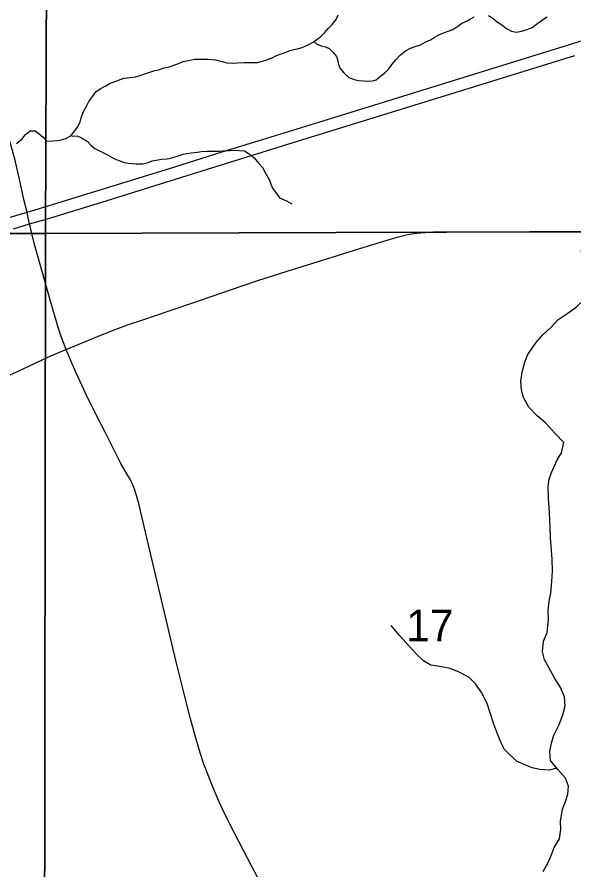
# Model space of a CAD drawing. Extents: x 1985906 to 2360102, y 891258 to 1222054.
# Drawn here: x 2081526 to 2085399, y 1010455 to 1016390 of the extents above; entities that cross this region are included whole.
import ezdxf

# ---------------------------------------------------------------- set-up
doc = ezdxf.new("R2010")
doc.units = 0
for name, color, linetype in [('GM_X_County_Road', 7, 'Continuous'), ('GM_X_Minor_River', 7, 'Continuous'), ('GM_X_Section', 7, 'Continuous'), ('GM_X_Section_Text', 7, 'Continuous'), ('GM_X_US_Route', 7, 'Continuous')]:
    doc.layers.add(name, color=color, linetype=linetype)

msp = doc.modelspace()

# ---------------------------------------------------------------- linework, layer by layer
at = {"layer": 'GM_X_County_Road'}
for points in [[(2081595.2, 1015032.9), (2081591.7, 1015047.1), (2081576.1, 1015110.4), (2081540.5, 1015270.5), (2081514.5, 1015382.1), (2081494.8, 1015460.8), (2081476.6, 1015524.5), (2081439.5, 1015650.1), (2081406.7, 1015760.1), (2081370.2, 1015886.2), (2081293.7, 1016154.8), (2081247.9, 1016311.6), (2081221, 1016406.5)], [(2081613.6, 1014949.9), (2081599.6, 1015014.9), (2081595.2, 1015032.9)], [(2081868.6, 1014077.5), (2081835.1, 1014160.7), (2081813.5, 1014222.8), (2081785.4, 1014317.3), (2081758.9, 1014412), (2081715.1, 1014570.1), (2081647.8, 1014808), (2081623.9, 1014901.8), (2081616.7, 1014935.1), (2081613.6, 1014949.9)], [(2081868.6, 1014077.5), (2081950.9, 1014112.4), (2082086.4, 1014167.4), (2082208, 1014215.4), (2082300.3, 1014249.5), (2082394.3, 1014281.2), (2082503, 1014317.1), (2082611.5, 1014354), (2082735.3, 1014397.1), (2083091.7, 1014520.1), (2083200.6, 1014556.2), (2083403.4, 1014622.2), (2083716.6, 1014719.9), (2083873.4, 1014768.3), (2084029.9, 1014816.9), (2084170.6, 1014858.4), (2084235.2, 1014873.7), (2084283.3, 1014882.6), (2084331.9, 1014888.4), (2084397.1, 1014892.2), (2084511.8, 1014893.3), (2085102.6, 1014894.1), (2085480, 1014894.8)], [(2081412.4, 1013870.1), (2081533.1, 1013926.4), (2081651.7, 1013981.7), (2081741.1, 1014022), (2081860.8, 1014073.8), (2081868.6, 1014077.5)], [(2083251.3, 1010305), (2083159.7, 1010479.2), (2083037.6, 1010711.8), (2082971.7, 1010843.8), (2082929.3, 1010933.2), (2082884.5, 1011039), (2082854.8, 1011115.2), (2082825.9, 1011192.1), (2082799.4, 1011269.9), (2082770.8, 1011364.2), (2082732.3, 1011506.5), (2082688.5, 1011680.6), (2082632.4, 1011903.3), (2082571.5, 1012158.8), (2082531.2, 1012334.6), (2082488.6, 1012509.9), (2082458.2, 1012637.6), (2082428, 1012765.2), (2082390.7, 1012924.9), (2082371.8, 1013004.6), (2082349.7, 1013083.4), (2082333.7, 1013130.3), (2082320.1, 1013158.5), (2082311.8, 1013174.1), (2082297.2, 1013200.7), (2082280.5, 1013227.2), (2082263.3, 1013256.1), (2082248.3, 1013284), (2082209.5, 1013358), (2082137.2, 1013505.3), (2082069.9, 1013636.7), (2082004.5, 1013768.6), (2081935.2, 1013917.8), (2081902.6, 1013993.2), (2081868.6, 1014077.5)]]:
    msp.add_lwpolyline(points, dxfattribs=at)
at = {"layer": 'GM_X_Minor_River'}
for points in [[(2082449.7, 1016006.8), (2082483.7, 1016017), (2082509.7, 1016023.1), (2082549.7, 1016035.4), (2082577.7, 1016041.5), (2082603.8, 1016049.7), (2082647.8, 1016065.9), (2082681.7, 1016080.1), (2082715.8, 1016088.3), (2082759.8, 1016096.5), (2082854, 1016097), (2082880, 1016095.1), (2082906.1, 1016091.2), (2082950.3, 1016081.3), (2082984.4, 1016071.5), (2083022.5, 1016067.6), (2083056.5, 1016071.8), (2083102.6, 1016074), (2083198.8, 1016074.4), (2083232.8, 1016082.6), (2083262.8, 1016090.8), (2083300.8, 1016107), (2083326.8, 1016119.2), (2083356.8, 1016131.4), (2083396.8, 1016145.6), (2083422.8, 1016155.8), (2083450.8, 1016163.9), (2083482.8, 1016170.1), (2083508.8, 1016178.2), (2083546.8, 1016194.5), (2083584.8, 1016214.7), (2083612.7, 1016234.9), (2083638.7, 1016255.1), (2083666.6, 1016281.3), (2083690.5, 1016309.6), (2083716.4, 1016337.8), (2083744.3, 1016372), (2083760.1, 1016404.2)], [(2083591.6, 1016219.6), (2083610.9, 1016200.8), (2083641, 1016188.9), (2083671.1, 1016183), (2083697.2, 1016171.1), (2083723.4, 1016143.1), (2083747.6, 1016115.1), (2083755.8, 1016085), (2083761.9, 1016059), (2083772.1, 1016030.9), (2083798.3, 1016000.9), (2083834.6, 1015968.9), (2083870.7, 1015955.1), (2083900.8, 1015949.2), (2083934.9, 1015945.3), (2083964.9, 1015943.4), (2083995, 1015945.6), (2084023, 1015953.8), (2084056.9, 1015980), (2084084.9, 1016002.2), (2084112.8, 1016030.4), (2084132.7, 1016058.6), (2084162.5, 1016094.9), (2084192.4, 1016127.2), (2084228.4, 1016153.4), (2084262.3, 1016173.7), (2084294.3, 1016185.8), (2084332.3, 1016196), (2084368.3, 1016216.3), (2084400.3, 1016230.5), (2084426.2, 1016246.7), (2084460.2, 1016266.9), (2084498.2, 1016283.1), (2084524.2, 1016291.3), (2084556.2, 1016303.5), (2084592.2, 1016325.7), (2084620.1, 1016345.9), (2084652.1, 1016362.1), (2084680, 1016378.3), (2084706, 1016390.5)], [(2084804.2, 1016400.9), (2084834.3, 1016381), (2084866.5, 1016353), (2084896.7, 1016335.1), (2084930.9, 1016309.2), (2084965.1, 1016291.3), (2084997.2, 1016285.4), (2085033.2, 1016291.6), (2085073.2, 1016303.8), (2085109.2, 1016318), (2085139.1, 1016340.2), (2085173.1, 1016364.5), (2085213, 1016390.8)], [(2081522.5, 1015508.7), (2081560.4, 1015543), (2081582.3, 1015571.2), (2081616.2, 1015597.5), (2081652.3, 1015597.7), (2081680.5, 1015577.7), (2081706.6, 1015553.7), (2081730.8, 1015525.7), (2081774.9, 1015527.9), (2081806.9, 1015530.1), (2081833, 1015534.2), (2081865, 1015544.4), (2081899, 1015562.6), (2081924.8, 1015594.9), (2081948.7, 1015625.1), (2081964.6, 1015661.3), (2081972.4, 1015687.4), (2081986.3, 1015727.7), (2082006.1, 1015765.9), (2082025.9, 1015802.1), (2082045.8, 1015830.3), (2082073.7, 1015868.6), (2082111.6, 1015894.8), (2082139.6, 1015909), (2082173.6, 1015929.3), (2082201.6, 1015939.4), (2082269.6, 1015963.8), (2082311.6, 1015968), (2082349.7, 1015974.2), (2082381.7, 1015982.4), (2082421.7, 1015996.6), (2082449.7, 1016006.8)], [(2081901.6, 1015565.9), (2081915, 1015560.7), (2081943, 1015562.8), (2081973.2, 1015548.9), (2082013.4, 1015525), (2082041.6, 1015497), (2082067.7, 1015475.1), (2082156.1, 1015431.3), (2082186.3, 1015413.4), (2082214.4, 1015399.5), (2082240.5, 1015389.5), (2082270.6, 1015377.6), (2082298.7, 1015371.8), (2082328.8, 1015369.9), (2082354.8, 1015368), (2082400.9, 1015368.2), (2082437, 1015378.4), (2082465, 1015388.6), (2082533, 1015400.9), (2082571.1, 1015403.1), (2082603.1, 1015409.3), (2082647.1, 1015423.5), (2082681.1, 1015435.7), (2082707.2, 1015439.9), (2082737.2, 1015444), (2082781.2, 1015450.2), (2082809.3, 1015454.4), (2082845.3, 1015456.5), (2082871.4, 1015456.7), (2082931.5, 1015456.9), (2082957.5, 1015459.1), (2083003.6, 1015461.3), (2083037.7, 1015463.4), (2083073.7, 1015461.6), (2083107.8, 1015457.7), (2083140, 1015437.8), (2083174.2, 1015409.9), (2083208.5, 1015369.9), (2083232.7, 1015343.9), (2083252.9, 1015303.8), (2083281.2, 1015255.8), (2083291.4, 1015227.7), (2083301.6, 1015199.7), (2083325.8, 1015167.7), (2083352, 1015131.6), (2083400.2, 1015111.8), (2083436.4, 1015089.9)], [(2085264.1, 1013496.4), (2085201.7, 1013566.1), (2085143.5, 1013615.8), (2085085.2, 1013675.6), (2085048.8, 1013741.5), (2085034.5, 1013793.4), (2085030.2, 1013855.5), (2085039.8, 1013917.6), (2085057.4, 1013987.8), (2085079.1, 1014042), (2085134.7, 1014122.5), (2085182.4, 1014178.8), (2085240.1, 1014231.2), (2085287.8, 1014283.6), (2085357.5, 1014330), (2085417.3, 1014372.4), (2085469, 1014422.8), (2085496.7, 1014473), (2085502.4, 1014527.1), (2085480, 1014601.1), (2085465.7, 1014661.1), (2085457.4, 1014713.1), (2085451.1, 1014767.2)], [(2085185, 1010443.9), (2085220.6, 1010506.2), (2085240.3, 1010556.3), (2085262, 1010612.5), (2085299.7, 1010670.8), (2085307.3, 1010739), (2085305, 1010793), (2085320.6, 1010879.2), (2085340.3, 1010931.4), (2085356, 1010981.6), (2085361.7, 1011037.7), (2085341.4, 1011093.7), (2085287, 1011153.4), (2085236.7, 1011217.2), (2085232.3, 1011281.3), (2085242, 1011337.4), (2085259.7, 1011393.6), (2085295.3, 1011467.9), (2085320.9, 1011534.1), (2085338.6, 1011596.3), (2085334.2, 1011660.4), (2085303.9, 1011730.3), (2085265.5, 1011788.1), (2085225.1, 1011864), (2085194.8, 1011917.9), (2085180.5, 1011973.9), (2085188.1, 1012046), (2085211.8, 1012106.2), (2085221.3, 1012196.4), (2085218.9, 1012262.5), (2085226.6, 1012324.6), (2085238.3, 1012380.8), (2085245.8, 1012462.9), (2085249.4, 1012537), (2085247, 1012617.1), (2085240.5, 1012707.2), (2085236.2, 1012763.3), (2085233.7, 1012841.3), (2085231.5, 1012891.4), (2085227, 1012979.5), (2085222.6, 1013039.5), (2085220.2, 1013123.6), (2085227.9, 1013175.8), (2085245.6, 1013225.9), (2085283.2, 1013308.2), (2085312.9, 1013358.5), (2085328.5, 1013428.7), (2085264.1, 1013496.4)], [(2085279.1, 1011163.5), (2085227.1, 1011149.1), (2085161, 1011154.7), (2085109, 1011166.4), (2085052.9, 1011188.1), (2085000.7, 1011211.8), (2084916.3, 1011293.4), (2084890, 1011345.4), (2084861.7, 1011413.3), (2084841.3, 1011469.2), (2084816.9, 1011549.2), (2084796.5, 1011613.2), (2084756.1, 1011691), (2084717.8, 1011746.9), (2084667.6, 1011796.7), (2084601.4, 1011832.3), (2084537.2, 1011856), (2084479.2, 1011867.7), (2084403.1, 1011881.2), (2084352.9, 1011911), (2084302.7, 1011958.8), (2084232.3, 1012034.4), (2084186, 1012086.2), (2084127.6, 1012156)]]:
    msp.add_lwpolyline(points, dxfattribs=at)
at = {"layer": 'GM_X_Section'}
for points in [[(2087135.3, 1020300.8), (2087111.5, 1014901.6), (2081724.6, 1014883.5), (2081744.5, 1020248.5)], [(2081744.5, 1020248.5), (2081724.6, 1014883.5), (2077100, 1014883), (2077065.6, 1019893.6), (2077063.9, 1020237.7)], [(2081724.6, 1014883.5), (2087111.5, 1014901.6), (2087071.5, 1009546.5), (2081716.5, 1009558.5)], [(2077100, 1014883), (2081724.6, 1014883.5), (2081716.5, 1009558.5), (2077146.7, 1009410.2), (2077101, 1014668.9)]]:
    msp.add_lwpolyline(points, close=True, dxfattribs=at)
at = {"layer": 'GM_X_US_Route'}
for points in [[(2081414.9, 1014979.8), (2081595.2, 1015032.9), (2081651, 1015049.4), (2082623.2, 1015347.9), (2082951.9, 1015451), (2083234, 1015538), (2083625.8, 1015659.3), (2084142.8, 1015819.4), (2085756.9, 1016319)], [(2081502.3, 1014917.1), (2081613.6, 1014949.9), (2081738.3, 1014986.6), (2082114.6, 1015101.9), (2082709.4, 1015288), (2083477.3, 1015525), (2084574, 1015864.9), (2085404.6, 1016121.3)]]:
    msp.add_lwpolyline(points, dxfattribs=at)

# ---------------------------------------------------------------- texts
at = {"layer": 'GM_X_Section_Text'}
msp.add_text('17', height=221, rotation=0.00001, dxfattribs=at).set_placement((2084232.2, 1012045.2))

doc.saveas('drawing.dxf')
